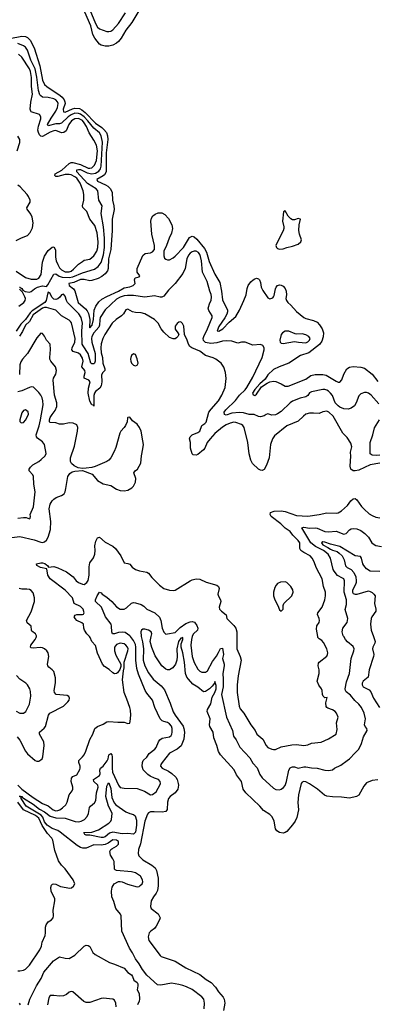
# Model space of a CAD drawing. Header units: inches. Extents: x 1173000 to 1307049, y 522583 to 678455.
# Tile 359 of 617: x 1263128 to 1266905, y 566116 to 576517. Entities that reach past the tile are written whole.
import ezdxf

# ---------------------------------------------------------------- set-up
doc = ezdxf.new("R2010")
doc.units = ezdxf.units.IN
doc.header["$MEASUREMENT"] = 0
doc.layers.add('B2566', color=7, linetype='Continuous')
doc.layers.add('B2567', color=7, linetype='Continuous')

msp = doc.modelspace()

# ---------------------------------------------------------------- linework, layer by layer
at = {"layer": 'B2566', "color": 5}
for points, elevation in [([(1263102, 568942), (1263128, 568908), (1263190, 568790), (1263210, 568762), (1263290, 568690), (1263310, 568684), (1263330, 568686), (1263350, 568698), (1263364, 568710), (1263374, 568730), (1263388, 568850), (1263382, 568890), (1263339, 568970), (1263339, 568990), (1263387, 569033), (1263400, 569050), (1263431, 569169), (1263447, 569190), (1263590, 569265), (1263636, 569310), (1263649, 569330), (1263654, 569350), (1263647, 569367), (1263630, 569379), (1263515, 569390), (1263494, 569410), (1263491, 569431), (1263507, 569513), (1263506, 569566), (1263487, 569630), (1263470, 569650), (1263436, 569676), (1263426, 569690), (1263422, 569710), (1263435, 569790), (1263428, 569828), (1263415, 569850), (1263391, 569871), (1263370, 569881), (1263344, 569884), (1263270, 569878), (1263250, 569881), (1263241, 569890), (1263244, 569910), (1263293, 569970), (1263302, 569990), (1263304, 570000)], 820), ([(1263110, 568430), (1263151, 568390), (1263270, 568301), (1263370, 568238), (1263430, 568211), (1263480, 568170), (1263510, 568160), (1263530, 568162), (1263553, 568170), (1263581, 568190), (1263615, 568225), (1263631, 568250), (1263650, 568330), (1263682, 568370), (1263690, 568390), (1263690, 568410), (1263673, 568470), (1263676, 568504), (1263690, 568523), (1263730, 568540), (1263763, 568597), (1263768, 568610), (1263768, 568630), (1263752, 568670), (1263753, 568690), (1263792, 568730), (1263808, 568752), (1263826, 568790), (1263868, 568912), (1263901, 568970), (1263923, 569030), (1263948, 569052), (1264010, 569074), (1264050, 569099), (1264070, 569103), (1264165, 569095), (1264230, 569097), (1264270, 569081), (1264290, 569086), (1264296, 569104), (1264300, 569170), (1264297, 569223), (1264291, 569250), (1264261, 569341), (1264230, 569410), (1264215, 569545), (1264223, 569637), (1264231, 569671), (1264233, 569730), (1264271, 569849), (1264272, 569870), (1264265, 569890), (1264250, 569911), (1264230, 569923), (1264190, 569931), (1264150, 569916), (1264129, 569890), (1264129, 569850), (1264145, 569805), (1264197, 569710), (1264196, 569684), (1264186, 569654), (1264162, 569618), (1264150, 569610), (1264130, 569607), (1264110, 569618), (1264073, 569653), (1264025, 569685), (1264004, 569710), (1263950, 569827), (1263928, 569908), (1263891, 569950), (1263874, 569990), (1263865, 570000)], 780), ([(1265075, 566070), (1265079, 566130), (1265071, 566170), (1265050, 566194), (1264951, 566271), (1264890, 566301), (1264850, 566315), (1264810, 566327), (1264730, 566340), (1264617, 566317), (1264583, 566323), (1264470, 566423), (1264424, 566484), (1264390, 566543), (1264350, 566596), (1264320, 566660), (1264289, 566710), (1264207, 566890), (1264198, 567050), (1264191, 567070), (1264143, 567130), (1264122, 567202), (1264102, 567250), (1264096, 567310), (1264105, 567355), (1264125, 567390), (1264170, 567413), (1264190, 567415), (1264210, 567410), (1264266, 567386), (1264370, 567358), (1264390, 567361), (1264402, 567370), (1264420, 567390), (1264427, 567410), (1264424, 567430), (1264404, 567470), (1264350, 567504), (1264310, 567517), (1264150, 567531), (1264136, 567536), (1264130, 567543), (1264125, 567625), (1264113, 567653), (1264087, 567690), (1264079, 567730), (1264089, 567750), (1264100, 567760), (1264150, 567787), (1264170, 567807), (1264170, 567835), (1264150, 567851), (1264110, 567854), (1264063, 567817), (1264030, 567803), (1263990, 567797), (1263910, 567802), (1263830, 567766), (1263794, 567766), (1263770, 567772), (1263734, 567794), (1263555, 567935), (1263531, 567951), (1263470, 567974), (1263417, 568010), (1263390, 568044), (1263372, 568092), (1263355, 568115), (1263197, 568210), (1263144, 568290), (1263142, 568298), (1263147, 568307), (1263130, 568309), (1263130, 568319), (1263132, 568312), (1263150, 568311), (1263159, 568299), (1263170, 568295), (1263270, 568230), (1263336, 568176), (1263390, 568149), (1263450, 568102), (1263510, 568085), (1263610, 568081), (1263714, 568046), (1263750, 568044), (1263776, 568050), (1263812, 568070), (1263839, 568101), (1263855, 568130), (1263865, 568195), (1263875, 568210), (1263917, 568243), (1263931, 568269), (1263939, 568350), (1263956, 568410), (1263953, 568430), (1263910, 568470), (1263908, 568490), (1263970, 568534), (1263979, 568550), (1263976, 568590), (1263983, 568610), (1264010, 568633), (1264052, 568688), (1264064, 568710), (1264070, 568753), (1264090, 568764), (1264100, 568750), (1264106, 568730), (1264104, 568610), (1264108, 568570), (1264170, 568430), (1264190, 568408), (1264230, 568398), (1264370, 568396), (1264447, 568367), (1264510, 568330), (1264530, 568332), (1264570, 568361), (1264610, 568437), (1264614, 568450), (1264612, 568470), (1264593, 568490), (1264550, 568504), (1264505, 568525), (1264482, 568542), (1264432, 568592), (1264420, 568630), (1264424, 568670), (1264433, 568690), (1264470, 568726), (1264495, 568765), (1264555, 568810), (1264570, 568830), (1264593, 568887), (1264609, 568911), (1264634, 568926), (1264710, 568943), (1264726, 568954), (1264736, 568970), (1264740, 568990), (1264738, 569030), (1264730, 569053), (1264710, 569080), (1264690, 569093), (1264650, 569102), (1264631, 569111), (1264612, 569132), (1264554, 569250), (1264529, 569329), (1264470, 569402), (1264452, 569432), (1264383, 569603), (1264365, 569665), (1264353, 569750), (1264355, 569890), (1264350, 569918), (1264330, 569959), (1264297, 570000)], 760), ([(1264411, 570000), (1264425, 569945), (1264435, 569870), (1264431, 569750), (1264450, 569690), (1264490, 569619), (1264539, 569550), (1264621, 569481), (1264658, 569438), (1264718, 569298), (1264750, 569207), (1264770, 569172), (1264853, 569053), (1264863, 569030), (1264867, 568990), (1264862, 568918), (1264832, 568848), (1264790, 568811), (1264710, 568768), (1264633, 568670), (1264619, 568650), (1264616, 568630), (1264634, 568610), (1264699, 568579), (1264735, 568555), (1264776, 568516), (1264791, 568490), (1264803, 568450), (1264806, 568430), (1264799, 568390), (1264771, 568349), (1264716, 568310), (1264700, 568290), (1264690, 568250), (1264685, 568175), (1264670, 568154), (1264634, 568146), (1264549, 568151), (1264511, 568149), (1264490, 568140), (1264477, 568123), (1264450, 568050), (1264403, 567810), (1264384, 567750), (1264379, 567710), (1264385, 567685), (1264430, 567642), (1264525, 567585), (1264557, 567557), (1264574, 567530), (1264591, 567450), (1264591, 567369), (1264583, 567317), (1264571, 567289), (1264541, 567250), (1264518, 567210), (1264510, 567150), (1264516, 567130), (1264592, 567072), (1264610, 567030), (1264606, 567010), (1264570, 566941), (1264550, 566917), (1264512, 566890), (1264495, 566870), (1264485, 566830), (1264493, 566790), (1264611, 566631), (1264622, 566622), (1264771, 566571), (1264881, 566501), (1265030, 566432), (1265097, 566377), (1265150, 566346), (1265196, 566296), (1265228, 566248), (1265277, 566190), (1265289, 566170), (1265296, 566130), (1265282, 566050)], 740), ([(1266910, 568487), (1266850, 568480), (1266790, 568455), (1266761, 568419), (1266710, 568325), (1266684, 568310), (1266610, 568295), (1266525, 568305), (1266433, 568307), (1266370, 568316), (1266347, 568327), (1266274, 568390), (1266190, 568446), (1266150, 568465), (1266130, 568469), (1266110, 568464), (1266101, 568450), (1266071, 568330), (1266067, 568247), (1266071, 568170), (1266056, 568090), (1266036, 568050), (1266010, 568013), (1265950, 567943), (1265930, 567930), (1265910, 567925), (1265870, 567931), (1265843, 567950), (1265830, 567971), (1265816, 568050), (1265795, 568095), (1265770, 568121), (1265704, 568164), (1265664, 568210), (1265516, 568350), (1265489, 568390), (1265472, 568470), (1265419, 568539), (1265394, 568594), (1265248, 568750), (1265226, 568786), (1265209, 568850), (1265178, 568930), (1265171, 568991), (1265137, 569050), (1265133, 569070), (1265140, 569130), (1265109, 569210), (1265112, 569230), (1265145, 569290), (1265161, 569359), (1265190, 569411), (1265204, 569450), (1265203, 569483), (1265190, 569527), (1265185, 569510), (1265162, 569478), (1265133, 569447), (1265090, 569420), (1265070, 569418), (1265010, 569467), (1264957, 569497), (1264909, 569549), (1264893, 569573), (1264879, 569610), (1264869, 569731), (1264852, 569830), (1264834, 569890), (1264835, 569925), (1264851, 569970), (1264850, 569991), (1264838, 569982), (1264830, 569983), (1264805, 569950), (1264786, 569870), (1264792, 569790), (1264788, 569752), (1264772, 569708), (1264744, 569670), (1264710, 569650), (1264690, 569649), (1264670, 569657), (1264630, 569693), (1264558, 569798), (1264525, 569885), (1264507, 569950), (1264516, 570000)], 740), ([(1264949, 570000), (1264941, 569970), (1264935, 569910), (1264949, 569790), (1264970, 569726), (1265010, 569657), (1265030, 569636), (1265050, 569626), (1265090, 569623), (1265110, 569638), (1265164, 569736), (1265208, 569792), (1265226, 569834), (1265250, 569876), (1265270, 569878), (1265280, 569810), (1265271, 569770), (1265289, 569710), (1265289, 569691), (1265273, 569610), (1265278, 569550), (1265277, 569470), (1265259, 569390), (1265312, 569150), (1265374, 569010), (1265387, 568950), (1265413, 568910), (1265452, 568832), (1265558, 568718), (1265590, 568664), (1265635, 568615), (1265665, 568545), (1265687, 568510), (1265810, 568398), (1265834, 568386), (1265870, 568382), (1265890, 568388), (1265915, 568405), (1265930, 568427), (1265946, 568470), (1265972, 568590), (1265986, 568614), (1265998, 568622), (1266010, 568626), (1266030, 568625), (1266070, 568612), (1266130, 568624), (1266150, 568623), (1266210, 568614), (1266270, 568611), (1266350, 568590), (1266390, 568585), (1266430, 568593), (1266453, 568610), (1266518, 568642), (1266588, 568692), (1266610, 568708), (1266670, 568774), (1266710, 568811), (1266738, 568870), (1266758, 568942), (1266797, 569010), (1266793, 569030), (1266777, 569050), (1266770, 569070), (1266779, 569130), (1266765, 569190), (1266737, 569250), (1266710, 569285), (1266666, 569326), (1266622, 569382), (1266577, 569417), (1266567, 569430), (1266566, 569450), (1266579, 569521), (1266612, 569610), (1266627, 569770), (1266656, 569850), (1266659, 569870), (1266650, 569895), (1266590, 569944), (1266569, 569969), (1266551, 570000)], 760), ([(1265422, 570000), (1265421, 569870), (1265457, 569790), (1265467, 569750), (1265435, 569585), (1265423, 569490), (1265424, 569410), (1265447, 569267), (1265458, 569238), (1265496, 569190), (1265570, 569070), (1265613, 569010), (1265632, 568970), (1265696, 568916), (1265731, 568851), (1265749, 568830), (1265790, 568811), (1265810, 568807), (1265830, 568807), (1265890, 568836), (1266002, 568858), (1266050, 568859), (1266130, 568850), (1266170, 568858), (1266210, 568875), (1266310, 568886), (1266390, 568919), (1266470, 568970), (1266482, 569018), (1266473, 569090), (1266491, 569150), (1266475, 569190), (1266458, 569210), (1266430, 569228), (1266383, 569243), (1266371, 569251), (1266363, 569263), (1266361, 569299), (1266376, 569356), (1266350, 569354), (1266334, 569370), (1266327, 569390), (1266324, 569430), (1266315, 569450), (1266286, 569486), (1266270, 569530), (1266289, 569610), (1266290, 569650), (1266281, 569690), (1266282, 569718), (1266289, 569731), (1266370, 569795), (1266379, 569810), (1266382, 569830), (1266372, 569870), (1266338, 569938), (1266318, 569958), (1266290, 569975), (1266277, 569990), (1266275, 570000)], 780), ([(1266865, 570000), (1266883, 569950), (1266880, 569930), (1266857, 569890), (1266853, 569870), (1266867, 569810), (1266865, 569790), (1266820, 569650), (1266809, 569571), (1266757, 569530), (1266745, 569510), (1266744, 569490), (1266757, 569470), (1266817, 569437), (1266836, 569416), (1266863, 569350), (1266927, 569250)], 740), ([(1263090, 569211), (1263130, 569193), (1263150, 569190), (1263170, 569193), (1263193, 569210), (1263232, 569288), (1263247, 569370), (1263242, 569422), (1263234, 569450), (1263212, 569490), (1263194, 569510), (1263130, 569550), (1263093, 569590)], 840), ([(1263110, 566470), (1263131, 566469), (1263170, 566477), (1263190, 566489), (1263232, 566528), (1263341, 566690), (1263358, 566730), (1263367, 566773), (1263396, 566844), (1263400, 566870), (1263399, 566930), (1263406, 566954), (1263430, 566987), (1263463, 567010), (1263481, 567030), (1263485, 567050), (1263480, 567110), (1263500, 567210), (1263499, 567230), (1263462, 567310), (1263458, 567350), (1263465, 567375), (1263475, 567385), (1263490, 567390), (1263510, 567385), (1263560, 567360), (1263657, 567343), (1263674, 567346), (1263697, 567363), (1263712, 567390), (1263694, 567430), (1263610, 567547), (1263570, 567587), (1263538, 567630), (1263500, 567740), (1263479, 567850), (1263468, 567870), (1263421, 567921), (1263364, 568004), (1263330, 568081), (1263294, 568110), (1263170, 568171), (1263110, 568250)], 780), ([(1263219, 566110), (1263235, 566170), (1263306, 566310), (1263356, 566390), (1263383, 566457), (1263485, 566575), (1263550, 566618), (1263610, 566602), (1263650, 566601), (1263710, 566635), (1263810, 566731), (1263830, 566742), (1263850, 566738), (1263870, 566727), (1263902, 566662), (1263924, 566644), (1264078, 566558), (1264130, 566542), (1264230, 566497), (1264270, 566452), (1264309, 566429), (1264320, 566410), (1264332, 566372), (1264367, 566347), (1264374, 566334), (1264377, 566310), (1264370, 566270), (1264389, 566229), (1264392, 566172), (1264389, 566150), (1264372, 566110)], 760), ([(1264147, 566090), (1264142, 566130), (1264130, 566161), (1264110, 566172), (1264010, 566182), (1263990, 566179), (1263870, 566137), (1263830, 566135), (1263806, 566146), (1263690, 566248), (1263670, 566252), (1263650, 566244), (1263621, 566219), (1263590, 566206), (1263550, 566201), (1263490, 566210), (1263450, 566208), (1263435, 566185), (1263421, 566110)], 740), ([(1263122, 566130), (1263133, 566110)], 760)]:
    msp.add_lwpolyline(points, dxfattribs=dict(at, elevation=elevation))
at = {"layer": 'B2566', "color": 5, "elevation": 740}
msp.add_lwpolyline([(1264330, 567912), (1264270, 567920), (1264210, 567917), (1264110, 567936), (1264075, 567925), (1264030, 567885), (1264010, 567877), (1263990, 567877), (1263870, 567904), (1263830, 567903), (1263815, 567910), (1263804, 567930), (1263890, 567936), (1263960, 567960), (1264070, 568030), (1264089, 568050), (1264097, 568070), (1264103, 568130), (1264098, 568150), (1264066, 568210), (1264036, 568310), (1264050, 568421), (1264058, 568442), (1264070, 568454), (1264090, 568397), (1264100, 568300), (1264125, 568245), (1264145, 568225), (1264250, 568150), (1264290, 568131), (1264330, 568120), (1264347, 568107), (1264362, 568062), (1264363, 568010), (1264350, 567934)], close=True, dxfattribs=at)
at = {"layer": 'B2567', "color": 5}
for points, elevation in [([(1264385, 576610), (1264314, 576486), (1264250, 576406), (1264200, 576320), (1264173, 576287), (1264150, 576268), (1264110, 576246), (1264070, 576236), (1264030, 576237), (1263990, 576247), (1263970, 576259), (1263921, 576321), (1263901, 576361), (1263878, 576450), (1263815, 576595)], 740), ([(1263870, 576620), (1263930, 576477), (1263950, 576438), (1263970, 576420), (1264050, 576393), (1264070, 576391), (1264090, 576395), (1264110, 576410), (1264170, 576476), (1264247, 576590)], 760), ([(1263023, 576317), (1263150, 576344), (1263190, 576339), (1263210, 576327), (1263239, 576299), (1263280, 576220), (1263341, 576030), (1263370, 575877), (1263390, 575831), (1263414, 575810), (1263556, 575716), (1263577, 575698), (1263599, 575670), (1263606, 575650), (1263607, 575630), (1263588, 575570), (1263590, 575542), (1263610, 575539), (1263685, 575575), (1263710, 575583), (1263758, 575578), (1263784, 575564), (1263818, 575538), (1263930, 575424), (1263997, 575377), (1264018, 575358), (1264044, 575324), (1264056, 575290), (1264059, 575250), (1264041, 575110), (1264043, 574950), (1264040, 574910), (1264022, 574878), (1264011, 574869), (1263942, 574830), (1263949, 574810), (1264034, 574774), (1264058, 574758), (1264086, 574730), (1264104, 574690), (1264109, 574610), (1264122, 574550), (1264124, 574510), (1264106, 574410), (1264104, 574290), (1264089, 574090), (1264067, 573990), (1264063, 573890), (1264055, 573865), (1264030, 573833), (1263996, 573804), (1263957, 573783), (1263890, 573761), (1263870, 573759), (1263810, 573774), (1263771, 573771), (1263700, 573740), (1263646, 573730), (1263651, 573710), (1263695, 573675), (1263711, 573651), (1263745, 573530), (1263823, 573463), (1263841, 573441), (1263854, 573414), (1263868, 573350), (1263864, 573264), (1263870, 573260), (1263894, 573290), (1263909, 573350), (1263915, 573450), (1263932, 573490), (1263965, 573535), (1263997, 573563), (1264047, 573593), (1264172, 573650), (1264230, 573684), (1264290, 573695), (1264328, 573710), (1264347, 573730), (1264342, 573770), (1264349, 573790), (1264390, 573802), (1264396, 573810), (1264370, 573850), (1264368, 573890), (1264430, 574025), (1264453, 574047), (1264510, 574054), (1264530, 574063), (1264551, 574090), (1264550, 574130), (1264524, 574250), (1264514, 574390), (1264519, 574421), (1264535, 574445), (1264557, 574463), (1264590, 574476), (1264630, 574475), (1264660, 574460), (1264698, 574418), (1264733, 574350), (1264741, 574310), (1264730, 574261), (1264705, 574210), (1264679, 574130), (1264649, 574071), (1264650, 574023), (1264659, 573999), (1264670, 573986), (1264690, 573979), (1264710, 573981), (1264750, 574001), (1264770, 574018), (1264857, 574110), (1264923, 574217), (1264950, 574230), (1264970, 574223), (1264998, 574198), (1265078, 574098), (1265101, 574061), (1265130, 573962), (1265190, 573830), (1265241, 573741), (1265260, 573650), (1265270, 573558), (1265321, 573450), (1265322, 573430), (1265315, 573405), (1265294, 573366), (1265230, 573275), (1265213, 573230), (1265230, 573227), (1265275, 573250), (1265340, 573320), (1265410, 573383), (1265451, 573450), (1265496, 573550), (1265518, 573610), (1265530, 573678), (1265540, 573710), (1265570, 573749), (1265592, 573768), (1265610, 573780), (1265630, 573785), (1265650, 573780), (1265660, 573770), (1265670, 573742), (1265678, 573690), (1265696, 573656), (1265750, 573577), (1265770, 573569), (1265802, 573578), (1265810, 573588), (1265817, 573603), (1265828, 573672), (1265835, 573690), (1265850, 573710), (1265870, 573717), (1265890, 573714), (1265910, 573703), (1265930, 573678), (1265942, 573650), (1265945, 573610), (1265940, 573570), (1265944, 573550), (1265958, 573530), (1265990, 573502), (1266050, 573436), (1266130, 573371), (1266150, 573360), (1266230, 573340), (1266270, 573320), (1266294, 573294), (1266323, 573250), (1266335, 573210), (1266334, 573166), (1266320, 573120), (1266293, 573087), (1266181, 572999), (1266092, 572970), (1265972, 572888), (1265869, 572851), (1265810, 572821), (1265750, 572765), (1265719, 572721), (1265663, 572670), (1265610, 572609), (1265588, 572570), (1265593, 572553), (1265610, 572548), (1265630, 572560), (1265683, 572637), (1265741, 572679), (1265770, 572693), (1265810, 572698), (1265834, 572694), (1265889, 572670), (1265930, 572646), (1265965, 572645), (1266150, 572720), (1266203, 572757), (1266250, 572768), (1266329, 572769), (1266363, 572763), (1266470, 572697), (1266490, 572689), (1266510, 572688), (1266529, 572711), (1266550, 572773), (1266583, 572830), (1266610, 572845), (1266650, 572853), (1266730, 572848), (1266770, 572835), (1266850, 572771), (1266910, 572696)], 740), ([(1263126, 573690), (1263130, 573692), (1263150, 573677), (1263161, 573661), (1263185, 573645), (1263230, 573637), (1263250, 573644), (1263285, 573675), (1263316, 573690), (1263370, 573704), (1263410, 573699), (1263425, 573715), (1263490, 573829), (1263510, 573832), (1263546, 573806), (1263578, 573798), (1263650, 573792), (1263690, 573800), (1263790, 573844), (1263919, 573881), (1263957, 573910), (1263987, 573953), (1264013, 574033), (1264022, 574110), (1264022, 574210), (1264013, 574330), (1263987, 574470), (1263998, 574550), (1263963, 574610), (1263954, 574710), (1263937, 574730), (1263845, 574785), (1263732, 574910), (1263733, 574930), (1263750, 574935), (1263770, 574935), (1263839, 574899), (1263890, 574887), (1263930, 574894), (1263965, 574915), (1263980, 574940), (1263989, 574971), (1264004, 575224), (1263988, 575290), (1263970, 575323), (1263910, 575370), (1263848, 575450), (1263810, 575489), (1263770, 575518), (1263750, 575527), (1263710, 575529), (1263670, 575512), (1263639, 575490), (1263570, 575422), (1263550, 575416), (1263510, 575415), (1263430, 575394), (1263423, 575410), (1263462, 575478), (1263510, 575550), (1263528, 575590), (1263534, 575630), (1263529, 575649), (1263510, 575670), (1263490, 575679), (1263430, 575693), (1263370, 575698), (1263350, 575711), (1263342, 575722), (1263327, 575767), (1263309, 575910), (1263290, 575998), (1263247, 576090), (1263210, 576193), (1263190, 576225), (1263170, 576240), (1263110, 576264)], 760), ([(1263090, 573861), (1263190, 573793), (1263250, 573776), (1263310, 573777), (1263330, 573787), (1263354, 573826), (1263370, 573956), (1263390, 574019), (1263430, 574079), (1263470, 574113), (1263490, 574119), (1263505, 574085), (1263507, 574007), (1263515, 573970), (1263530, 573930), (1263550, 573897), (1263570, 573874), (1263610, 573853), (1263650, 573854), (1263670, 573862), (1263698, 573882), (1263750, 573934), (1263790, 573964), (1263810, 573977), (1263870, 573986), (1263910, 574024), (1263942, 574070), (1263954, 574110), (1263956, 574170), (1263945, 574265), (1263923, 574343), (1263870, 574410), (1263837, 574490), (1263794, 574534), (1263790, 574550), (1263807, 574610), (1263807, 574670), (1263800, 574710), (1263766, 574790), (1263730, 574841), (1263710, 574857), (1263670, 574878), (1263650, 574882), (1263610, 574881), (1263530, 574859), (1263510, 574861), (1263498, 574870), (1263501, 574890), (1263572, 574928), (1263650, 574997), (1263670, 575007), (1263690, 575007), (1263770, 574987), (1263850, 574949), (1263870, 574947), (1263890, 574952), (1263919, 574981), (1263939, 575030), (1263950, 575130), (1263940, 575190), (1263910, 575245), (1263860, 575320), (1263833, 575390), (1263810, 575428), (1263790, 575451), (1263750, 575473), (1263710, 575471), (1263676, 575450), (1263647, 575410), (1263618, 575342), (1263595, 575325), (1263570, 575323), (1263510, 575345), (1263490, 575343), (1263450, 575329), (1263370, 575282), (1263350, 575287), (1263339, 575299), (1263325, 575325), (1263320, 575350), (1263327, 575393), (1263352, 575470), (1263352, 575492), (1263336, 575516), (1263250, 575545), (1263244, 575550), (1263239, 575570), (1263246, 575646), (1263263, 575730), (1263254, 575810), (1263254, 575906), (1263243, 575970), (1263230, 575999), (1263150, 576121), (1263114, 576154)], 780), ([(1263100, 575130), (1263130, 575218), (1263130, 575250), (1263110, 575287)], 820), ([(1263090, 574184), (1263146, 574214), (1263210, 574238), (1263237, 574270), (1263262, 574318), (1263270, 574370), (1263260, 574430), (1263244, 574464), (1263206, 574514), (1263205, 574530), (1263240, 574590), (1263237, 574610), (1263221, 574650), (1263208, 574670), (1263134, 574750), (1263109, 574769)], 820), ([(1266919, 572459), (1266838, 572550), (1266810, 572571), (1266790, 572579), (1266770, 572580), (1266730, 572565), (1266710, 572543), (1266680, 572470), (1266662, 572438), (1266628, 572412), (1266598, 572402), (1266550, 572407), (1266510, 572424), (1266490, 572439), (1266461, 572470), (1266430, 572548), (1266412, 572572), (1266390, 572593), (1266370, 572604), (1266350, 572611), (1266330, 572611), (1266210, 572587), (1266190, 572575), (1266170, 572547), (1266150, 572532), (1266090, 572518), (1266010, 572488), (1265983, 572470), (1265890, 572378), (1265850, 572352), (1265830, 572344), (1265790, 572341), (1265750, 572354), (1265730, 572347), (1265709, 572331), (1265670, 572321), (1265650, 572325), (1265605, 572345), (1265550, 572345), (1265490, 572365), (1265450, 572369), (1265370, 572360), (1265310, 572341), (1265290, 572346), (1265288, 572370), (1265304, 572396), (1265407, 572493), (1265450, 572551), (1265510, 572606), (1265526, 572630), (1265590, 572742), (1265689, 572950), (1265710, 573030), (1265710, 573050), (1265694, 573074), (1265670, 573085), (1265590, 573078), (1265510, 573112), (1265470, 573110), (1265430, 573100), (1265370, 573122), (1265310, 573126), (1265270, 573120), (1265210, 573103), (1265145, 573095), (1265090, 573107), (1265070, 573127), (1265066, 573150), (1265071, 573170), (1265113, 573250), (1265160, 573370), (1265161, 573390), (1265125, 573445), (1265119, 573470), (1265135, 573525), (1265150, 573551), (1265154, 573590), (1265150, 573615), (1265135, 573650), (1265108, 573750), (1265057, 573850), (1265049, 573970), (1265037, 574017), (1265030, 574036), (1265016, 574056), (1264990, 574070), (1264970, 574070), (1264950, 574063), (1264929, 574050), (1264909, 574030), (1264894, 573990), (1264875, 573890), (1264850, 573836), (1264770, 573730), (1264700, 573660), (1264650, 573598), (1264630, 573585), (1264610, 573584), (1264550, 573600), (1264450, 573584), (1264330, 573604), (1264265, 573605), (1264230, 573600), (1264190, 573586), (1264150, 573565), (1264030, 573453), (1263978, 573370), (1263973, 573347), (1263972, 573290), (1263965, 573270), (1263910, 573210), (1263890, 573170), (1263887, 573150), (1263889, 573109), (1263924, 572990), (1263924, 572910), (1263918, 572890), (1263910, 572881), (1263890, 572880), (1263881, 572890), (1263851, 572991), (1263798, 573070), (1263789, 573090), (1263783, 573230), (1263791, 573311), (1263776, 573370), (1263754, 573410), (1263632, 573530), (1263621, 573550), (1263610, 573598), (1263590, 573616), (1263570, 573610), (1263553, 573587), (1263531, 573569), (1263510, 573562), (1263490, 573563), (1263466, 573586), (1263450, 573625), (1263430, 573638), (1263425, 573630), (1263408, 573550), (1263392, 573530), (1263260, 573440), (1263239, 573421), (1263191, 573350), (1263139, 573301), (1263090, 573226)], 760), ([(1263118, 573490), (1263171, 573529), (1263187, 573550), (1263189, 573570), (1263182, 573590), (1263157, 573637), (1263125, 573670)], 760), ([(1266930, 571832), (1266830, 571815), (1266710, 571760), (1266671, 571751), (1266650, 571752), (1266624, 571770), (1266619, 571799), (1266625, 571905), (1266622, 571950), (1266634, 572006), (1266625, 572045), (1266585, 572105), (1266540, 572150), (1266440, 572330), (1266392, 572372), (1266370, 572381), (1266330, 572376), (1266290, 572356), (1266230, 572362), (1266190, 572360), (1266151, 572349), (1266125, 572330), (1266070, 572276), (1265950, 572225), (1265820, 572120), (1265798, 572090), (1265777, 572030), (1265761, 571890), (1265735, 571810), (1265710, 571765), (1265690, 571756), (1265670, 571757), (1265650, 571768), (1265585, 571830), (1265570, 571864), (1265552, 571932), (1265538, 572050), (1265497, 572210), (1265484, 572230), (1265470, 572241), (1265410, 572262), (1265390, 572264), (1265350, 572256), (1265310, 572238), (1265270, 572213), (1265190, 572144), (1265138, 572090), (1265108, 572050), (1265084, 571990), (1265070, 571974), (1265010, 571923), (1264990, 571916), (1264961, 571921), (1264948, 571930), (1264933, 571990), (1264933, 572050), (1264922, 572090), (1264928, 572110), (1264950, 572132), (1265010, 572156), (1265029, 572171), (1265051, 572229), (1265084, 572250), (1265096, 572264), (1265127, 572370), (1265150, 572404), (1265228, 572490), (1265264, 572550), (1265297, 572630), (1265308, 572728), (1265303, 572790), (1265285, 572845), (1265254, 572890), (1265201, 572930), (1265170, 572945), (1265090, 572970), (1265030, 573017), (1264947, 573050), (1264924, 573064), (1264910, 573090), (1264897, 573130), (1264870, 573190), (1264860, 573280), (1264847, 573307), (1264830, 573324), (1264810, 573323), (1264790, 573309), (1264770, 573279), (1264769, 573249), (1264799, 573210), (1264807, 573190), (1264799, 573170), (1264785, 573155), (1264770, 573146), (1264750, 573144), (1264710, 573159), (1264650, 573215), (1264622, 573250), (1264590, 573311), (1264550, 573350), (1264448, 573410), (1264410, 573421), (1264350, 573424), (1264321, 573430), (1264270, 573460), (1264248, 573452), (1264223, 573410), (1264204, 573390), (1264148, 573350), (1264103, 573310), (1264026, 573190), (1264007, 573150), (1263989, 573091), (1263984, 573050), (1263990, 572997), (1264003, 572950), (1264005, 572890), (1264026, 572830), (1264026, 572810), (1264007, 572790), (1263993, 572767), (1263995, 572690), (1263988, 572650), (1263974, 572626), (1263929, 572591), (1263917, 572570), (1263912, 572548), (1263910, 572434), (1263906, 572446), (1263890, 572448), (1263870, 572487), (1263851, 572570), (1263856, 572624), (1263874, 572690), (1263859, 572710), (1263810, 572730), (1263808, 572750), (1263820, 572790), (1263816, 572810), (1263783, 572850), (1263797, 572910), (1263790, 572942), (1263770, 572975), (1263750, 572994), (1263693, 573013), (1263680, 573030), (1263683, 573050), (1263709, 573110), (1263715, 573150), (1263675, 573315), (1263666, 573330), (1263650, 573343), (1263570, 573388), (1263510, 573447), (1263410, 573478), (1263390, 573477), (1263370, 573469), (1263270, 573399), (1263230, 573330), (1263190, 573290), (1263157, 573223), (1263126, 573174)], 780), ([(1262990, 571040), (1263130, 571056), (1263282, 571022), (1263350, 570997), (1263370, 570996), (1263390, 571002), (1263410, 571018), (1263429, 571050), (1263453, 571130), (1263456, 571216), (1263440, 571350), (1263450, 571399), (1263470, 571434), (1263487, 571453), (1263513, 571470), (1263571, 571489), (1263597, 571510), (1263609, 571531), (1263617, 571563), (1263638, 571690), (1263657, 571723), (1263681, 571739), (1263710, 571748), (1263790, 571755), (1263895, 571715), (1263950, 571648), (1264010, 571615), (1264090, 571595), (1264150, 571559), (1264190, 571545), (1264230, 571540), (1264270, 571547), (1264312, 571570), (1264330, 571590), (1264350, 571630), (1264355, 571670), (1264332, 571730), (1264347, 571750), (1264372, 571770), (1264406, 571834), (1264414, 571910), (1264430, 571982), (1264434, 572030), (1264430, 572068), (1264410, 572170), (1264394, 572210), (1264370, 572245), (1264321, 572281), (1264290, 572318), (1264270, 572315), (1264266, 572310), (1264263, 572270), (1264245, 572230), (1264232, 572208), (1264195, 572170), (1264184, 572150), (1264143, 571997), (1264126, 571954), (1264090, 571890), (1264070, 571863), (1264050, 571849), (1263924, 571796), (1263890, 571786), (1263830, 571779), (1263790, 571777), (1263744, 571784), (1263704, 571804), (1263675, 571830), (1263665, 571850), (1263664, 571890), (1263707, 572013), (1263738, 572170), (1263741, 572210), (1263730, 572238), (1263694, 572254), (1263650, 572257), (1263590, 572245), (1263550, 572243), (1263510, 572258), (1263450, 572261), (1263444, 572270), (1263443, 572290), (1263450, 572314), (1263470, 572347), (1263503, 572390), (1263520, 572430), (1263520, 572470), (1263497, 572550), (1263483, 572710), (1263485, 572730), (1263510, 572774), (1263518, 572810), (1263507, 572850), (1263456, 572910), (1263448, 572930), (1263446, 572950), (1263454, 573034), (1263449, 573089), (1263412, 573132), (1263390, 573175), (1263370, 573202), (1263350, 573206), (1263310, 573156), (1263210, 572989), (1263157, 572930), (1263139, 572901), (1263130, 572870), (1263127, 572770)], 820), ([(1263107, 571253), (1263170, 571260), (1263197, 571257), (1263230, 571246), (1263238, 571250), (1263243, 571270), (1263240, 571290), (1263274, 571370), (1263291, 571530), (1263279, 571610), (1263273, 571693), (1263267, 571710), (1263228, 571750), (1263228, 571770), (1263241, 571790), (1263266, 571814), (1263330, 571849), (1263355, 571870), (1263396, 571910), (1263407, 571933), (1263389, 572030), (1263370, 572058), (1263317, 572097), (1263306, 572110), (1263303, 572130), (1263334, 572226), (1263349, 572290), (1263376, 572450), (1263374, 572490), (1263364, 572524), (1263351, 572551), (1263330, 572579), (1263275, 572635), (1263250, 572638), (1263230, 572633), (1263150, 572597), (1263110, 572587)], 840), ([(1266930, 571915), (1266892, 571912), (1266850, 571917), (1266830, 571930), (1266830, 572050), (1266858, 572130), (1266875, 572205), (1266927, 572290)], 760), ([(1266275, 570000), (1266261, 570079), (1266265, 570115), (1266289, 570150), (1266295, 570170), (1266291, 570190), (1266272, 570232), (1266277, 570250), (1266321, 570310), (1266352, 570388), (1266359, 570430), (1266356, 570470), (1266337, 570530), (1266323, 570610), (1266260, 570730), (1266239, 570790), (1266218, 570830), (1266195, 570855), (1266127, 570887), (1266096, 570910), (1266088, 570930), (1266085, 570990), (1266070, 571016), (1266014, 571070), (1265983, 571110), (1265930, 571145), (1265885, 571190), (1265785, 571270), (1265772, 571290), (1265777, 571310), (1265815, 571325), (1265890, 571328), (1265930, 571321), (1266050, 571281), (1266170, 571274), (1266290, 571291), (1266370, 571309), (1266470, 571305), (1266491, 571309), (1266527, 571330), (1266590, 571384), (1266624, 571436), (1266650, 571455), (1266670, 571458), (1266690, 571446), (1266736, 571376), (1266765, 571345), (1266818, 571298), (1266850, 571278), (1266890, 571263), (1266930, 571255)], 780), ([(1266551, 570000), (1266545, 570010), (1266534, 570050), (1266542, 570090), (1266585, 570150), (1266595, 570190), (1266565, 570285), (1266579, 570341), (1266580, 570370), (1266579, 570390), (1266556, 570470), (1266558, 570590), (1266550, 570610), (1266538, 570618), (1266485, 570645), (1266450, 570690), (1266440, 570710), (1266410, 570830), (1266385, 570870), (1266337, 570910), (1266253, 570953), (1266204, 570990), (1266108, 571150), (1266130, 571156), (1266190, 571146), (1266250, 571149), (1266270, 571146), (1266350, 571111), (1266390, 571107), (1266470, 571113), (1266550, 571083), (1266577, 571090), (1266610, 571127), (1266630, 571139), (1266650, 571143), (1266690, 571138), (1266730, 571122), (1266774, 571090), (1266812, 571050), (1266847, 570990), (1266870, 570972), (1266890, 570964), (1266950, 570952)], 760), ([(1263865, 570000), (1263838, 570030), (1263814, 570070), (1263805, 570090), (1263801, 570130), (1263786, 570146), (1263730, 570172), (1263713, 570190), (1263705, 570210), (1263713, 570227), (1263730, 570235), (1263790, 570233), (1263801, 570239), (1263808, 570252), (1263797, 570290), (1263770, 570318), (1263704, 570350), (1263684, 570410), (1263610, 570490), (1263449, 570610), (1263425, 570650), (1263416, 570716), (1263348, 570730), (1263309, 570750), (1263304, 570770), (1263350, 570780), (1263370, 570778), (1263392, 570772), (1263410, 570759), (1263422, 570750), (1263432, 570732), (1263490, 570739), (1263530, 570728), (1263623, 570683), (1263692, 570632), (1263726, 570590), (1263750, 570572), (1263790, 570553), (1263810, 570552), (1263837, 570570), (1263850, 570594), (1263862, 570650), (1263863, 570737), (1263870, 570781), (1263908, 570832), (1263921, 570870), (1263925, 570910), (1263921, 570959), (1263932, 571010), (1263950, 571044), (1263970, 571050), (1264030, 570999), (1264110, 570957), (1264141, 570930), (1264195, 570855), (1264230, 570781), (1264270, 570774), (1264290, 570764), (1264315, 570735), (1264350, 570709), (1264394, 570694), (1264470, 570682), (1264488, 570670), (1264525, 570625), (1264603, 570543), (1264650, 570508), (1264710, 570489), (1264750, 570487), (1264770, 570492), (1264930, 570589), (1264950, 570600), (1264990, 570609), (1265030, 570606), (1265097, 570577), (1265210, 570544), (1265229, 570529), (1265233, 570510), (1265221, 570450), (1265227, 570427), (1265249, 570390), (1265251, 570370), (1265235, 570310), (1265239, 570290), (1265258, 570270), (1265310, 570230), (1265317, 570190), (1265390, 570118), (1265410, 570088), (1265422, 570050), (1265422, 570000)], 780), ([(1266930, 570687), (1266830, 570693), (1266790, 570717), (1266761, 570750), (1266750, 570770), (1266737, 570830), (1266728, 570848), (1266670, 570855), (1266510, 570951), (1266410, 570976), (1266350, 570998), (1266330, 571000), (1266316, 570990), (1266328, 570970), (1266382, 570942), (1266410, 570923), (1266430, 570912), (1266479, 570899), (1266503, 570883), (1266532, 570852), (1266556, 570810), (1266568, 570748), (1266586, 570730), (1266630, 570710), (1266657, 570677), (1266677, 570630), (1266683, 570590), (1266683, 570570), (1266676, 570550), (1266641, 570490), (1266641, 570470), (1266650, 570457), (1266670, 570448), (1266691, 570449), (1266810, 570482), (1266830, 570478), (1266850, 570466), (1266868, 570450), (1266881, 570430), (1266875, 570350), (1266888, 570290), (1266888, 570270), (1266848, 570210), (1266841, 570190), (1266834, 570130), (1266841, 570070), (1266865, 570000)], 740), ([(1263304, 570000), (1263305, 570010), (1263296, 570030), (1263258, 570058), (1263251, 570070), (1263248, 570110), (1263207, 570147), (1263199, 570170), (1263250, 570263), (1263283, 570370), (1263284, 570410), (1263270, 570462), (1263250, 570486), (1263230, 570499), (1263203, 570503), (1263150, 570502), (1263124, 570510)], 820), ([(1264297, 570000), (1264290, 570009), (1264242, 570042), (1264210, 570048), (1264170, 570042), (1264130, 570028), (1264108, 570030), (1264100, 570050), (1264099, 570110), (1264094, 570130), (1264034, 570210), (1263991, 570310), (1263930, 570370), (1263928, 570390), (1263945, 570430), (1263970, 570468), (1263990, 570464), (1264000, 570450), (1264050, 570416), (1264100, 570370), (1264150, 570315), (1264190, 570289), (1264231, 570289), (1264256, 570304), (1264310, 570354), (1264330, 570359), (1264350, 570358), (1264410, 570340), (1264440, 570320), (1264471, 570290), (1264555, 570250), (1264606, 570206), (1264619, 570170), (1264632, 570090), (1264650, 570046), (1264670, 570027), (1264690, 570028), (1264770, 570045), (1264822, 570098), (1264882, 570138), (1264930, 570157), (1264950, 570160), (1264974, 570154), (1264998, 570118), (1265008, 570090), (1265006, 570070), (1264964, 570030), (1264950, 570004), (1264949, 570000)], 760), ([(1264516, 570000), (1264522, 570030), (1264517, 570050), (1264490, 570070), (1264450, 570080), (1264430, 570079), (1264414, 570070), (1264408, 570052), (1264410, 570005), (1264411, 570000)], 740)]:
    msp.add_lwpolyline(points, dxfattribs=dict(at, elevation=elevation))
for points, elevation in [([(1265930, 574497), (1265913, 574487), (1265903, 574390), (1265919, 574330), (1265919, 574310), (1265912, 574288), (1265839, 574150), (1265833, 574130), (1265841, 574110), (1265850, 574101), (1265870, 574094), (1265910, 574097), (1265950, 574109), (1266010, 574123), (1266070, 574145), (1266098, 574170), (1266104, 574190), (1266083, 574250), (1266077, 574290), (1266078, 574350), (1266092, 574410), (1266070, 574416), (1266030, 574402), (1266010, 574404), (1265990, 574414), (1265963, 574443)], 740), ([(1265970, 573227), (1265930, 573225), (1265903, 573210), (1265888, 573190), (1265875, 573130), (1265878, 573110), (1265890, 573101), (1265910, 573097), (1266030, 573119), (1266072, 573110), (1266150, 573105), (1266170, 573114), (1266190, 573130), (1266196, 573150), (1266181, 573170), (1266150, 573188), (1266110, 573200), (1266055, 573195), (1266037, 573197)], 760), ([(1264330, 572987), (1264310, 572970), (1264301, 572950), (1264298, 572930), (1264301, 572910), (1264310, 572890), (1264330, 572869), (1264350, 572862), (1264370, 572868), (1264378, 572890), (1264370, 572936), (1264350, 572981)], 820), ([(1263190, 572395), (1263170, 572389), (1263150, 572364), (1263131, 572291), (1263131, 572271), (1263141, 572261), (1263150, 572257), (1263170, 572263), (1263194, 572290), (1263221, 572350), (1263216, 572376)], 860), ([(1265930, 570578), (1265883, 570577), (1265850, 570562), (1265835, 570545), (1265822, 570518), (1265810, 570470), (1265810, 570430), (1265822, 570390), (1265853, 570330), (1265870, 570283), (1265890, 570268), (1265909, 570290), (1265911, 570330), (1265919, 570350), (1266001, 570430), (1266017, 570470), (1266014, 570494), (1265993, 570530), (1265950, 570570)], 820)]:
    msp.add_lwpolyline(points, close=True, dxfattribs=dict(at, elevation=elevation))

doc.saveas('drawing.dxf')
